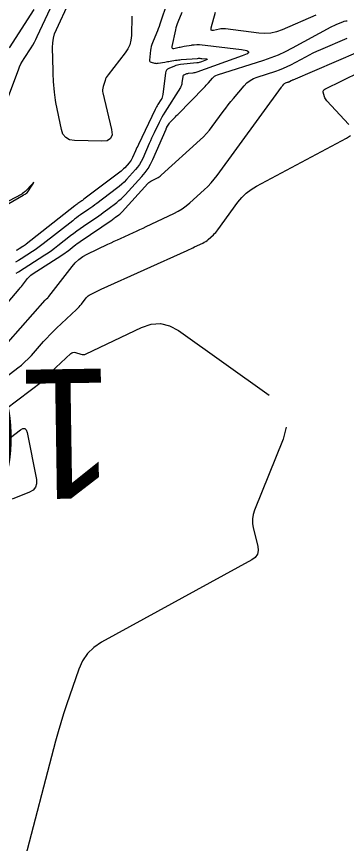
# Model space of a CAD drawing. Extents: x 1768942 to 1774819, y 723037 to 732099.
# Drawn here: x 1770741.5 to 1770772, y 724696.4 to 724772.9 of the extents above; entities that cross this region are included whole.
import ezdxf

# ---------------------------------------------------------------- set-up
doc = ezdxf.new("R2010")
doc.units = 0
doc.layers.add('R_Contours', color=7, linetype='Continuous')
doc.layers.add('R_Horz Alg Annot', color=7, linetype='Continuous')

msp = doc.modelspace()

# ---------------------------------------------------------------- linework, layer by layer
at = {"layer": 'R_Contours'}
for points in [[(1770740.668, 724765.386), (1770741.634, 724768.016), (1770741.744, 724768.29), (1770741.868, 724768.556), (1770742.007, 724768.815), (1770742.16, 724769.067), (1770742.805, 724770.06), (1770742.961, 724770.311), (1770743.109, 724770.566), (1770743.247, 724770.827), (1770743.377, 724771.093), (1770744.597, 724773.715)], [(1770755.436, 724774.342), (1770754.718, 724772.24), (1770754.645, 724772.03), (1770754.568, 724771.822), (1770754.487, 724771.615), (1770754.404, 724771.41), (1770754.028, 724770.511), (1770753.965, 724770.344), (1770753.915, 724770.174), (1770753.878, 724770), (1770753.853, 724769.823), (1770753.759, 724768.918), (1770753.762, 724768.843), (1770753.787, 724768.785), (1770753.834, 724768.742), (1770753.903, 724768.714), (1770754.224, 724768.636), (1770754.305, 724768.621), (1770754.386, 724768.614), (1770754.467, 724768.615), (1770754.548, 724768.625), (1770755.176, 724768.731), (1770755.301, 724768.753), (1770755.426, 724768.774), (1770755.551, 724768.795), (1770755.676, 724768.817), (1770756.177, 724768.902), (1770756.303, 724768.922), (1770756.428, 724768.939), (1770756.554, 724768.952), (1770756.681, 724768.963), (1770758.202, 724769.073), (1770758.305, 724769.078), (1770758.408, 724769.078), (1770758.51, 724769.074), (1770758.613, 724769.064), (1770759.023, 724769.017), (1770759.1, 724769.002), (1770759.128, 724768.982), (1770759.105, 724768.956), (1770759.033, 724768.924), (1770758.578, 724768.761), (1770758.469, 724768.726), (1770758.359, 724768.697), (1770758.246, 724768.675), (1770758.133, 724768.66), (1770756.617, 724768.504), (1770756.476, 724768.484), (1770756.337, 724768.454), (1770756.202, 724768.413), (1770756.068, 724768.362), (1770755.542, 724768.136), (1770755.424, 724768.068), (1770755.335, 724767.98), (1770755.275, 724767.87), (1770755.243, 724767.738), (1770754.994, 724765.729), (1770754.971, 724765.601), (1770754.935, 724765.479), (1770754.885, 724765.361), (1770754.822, 724765.248), (1770754.544, 724764.804), (1770754.476, 724764.693), (1770754.411, 724764.579), (1770754.35, 724764.464), (1770754.292, 724764.347), (1770752.736, 724761.101), (1770752.667, 724760.955), (1770752.599, 724760.808), (1770752.532, 724760.66), (1770752.467, 724760.512), (1770752.199, 724759.897), (1770752.134, 724759.762), (1770752.059, 724759.634), (1770751.973, 724759.513), (1770751.877, 724759.398), (1770751.471, 724758.953), (1770751.367, 724758.845), (1770751.259, 724758.741), (1770751.146, 724758.643), (1770751.029, 724758.549), (1770747.696, 724756.025), (1770747.627, 724755.973), (1770747.557, 724755.922), (1770747.487, 724755.872), (1770747.415, 724755.823), (1770747.13, 724755.629), (1770747.059, 724755.579), (1770746.989, 724755.529), (1770746.92, 724755.477), (1770746.852, 724755.424), (1770742.361, 724751.881), (1770742.281, 724751.819), (1770742.2, 724751.759), (1770742.117, 724751.702), (1770742.033, 724751.646), (1770741.693, 724751.427), (1770741.607, 724751.374), (1770741.52, 724751.324), (1770741.431, 724751.276)], [(1770752.123, 724772.966), (1770752.082, 724771.184), (1770752.038, 724770.75), (1770751.929, 724770.339), (1770751.754, 724769.953), (1770751.513, 724769.589), (1770749.927, 724767.557), (1770749.84, 724767.435), (1770749.765, 724767.306), (1770749.702, 724767.171), (1770749.651, 724767.03), (1770749.469, 724766.454), (1770749.433, 724766.31), (1770749.418, 724766.164), (1770749.423, 724766.018), (1770749.447, 724765.872), (1770750.248, 724762.503), (1770750.294, 724762.004), (1770750.158, 724761.652), (1770749.841, 724761.448), (1770749.343, 724761.393), (1770746.814, 724761.471), (1770746.361, 724761.547), (1770746.008, 724761.742), (1770745.756, 724762.057), (1770745.605, 724762.491), (1770745.101, 724764.975), (1770745.056, 724765.217), (1770745.018, 724765.459), (1770744.988, 724765.703), (1770744.966, 724765.947), (1770744.89, 724766.927), (1770744.873, 724767.172), (1770744.859, 724767.418), (1770744.848, 724767.663), (1770744.841, 724767.909), (1770744.79, 724770.068), (1770744.805, 724770.504), (1770744.868, 724770.931), (1770744.981, 724771.347), (1770745.143, 724771.753), (1770746.288, 724774.213)], [(1770743.069, 724773.591), (1770740.771, 724770.052)], [(1770756.749, 724773.31), (1770756.385, 724772.439), (1770756.315, 724772.26), (1770756.254, 724772.079), (1770756.201, 724771.894), (1770756.156, 724771.707), (1770755.827, 724770.185), (1770755.819, 724770.084), (1770755.848, 724770.019), (1770755.913, 724769.991), (1770756.014, 724769.998), (1770756.49, 724770.101), (1770756.609, 724770.125), (1770756.728, 724770.149), (1770756.848, 724770.172), (1770756.967, 724770.193), (1770757.65, 724770.309), (1770757.71, 724770.319), (1770757.77, 724770.327), (1770757.83, 724770.333), (1770757.89, 724770.338), (1770758.132, 724770.356), (1770758.192, 724770.359), (1770758.253, 724770.359), (1770758.313, 724770.356), (1770758.373, 724770.351), (1770762.264, 724769.903), (1770762.77, 724769.807), (1770762.95, 724769.674), (1770762.805, 724769.503), (1770762.334, 724769.295), (1770758.124, 724767.788), (1770758.037, 724767.76), (1770757.949, 724767.738), (1770757.86, 724767.72), (1770757.77, 724767.708), (1770757.326, 724767.662), (1770757.276, 724767.655), (1770757.226, 724767.644), (1770757.178, 724767.63), (1770757.13, 724767.611), (1770756.941, 724767.53), (1770756.899, 724767.506), (1770756.867, 724767.475), (1770756.845, 724767.435), (1770756.834, 724767.388), (1770756.762, 724766.804), (1770756.742, 724766.691), (1770756.71, 724766.583), (1770756.666, 724766.479), (1770756.611, 724766.38), (1770755.168, 724764.084), (1770755.028, 724763.853), (1770754.894, 724763.619), (1770754.768, 724763.382), (1770754.648, 724763.141), (1770754.182, 724762.168), (1770754.066, 724761.924), (1770753.953, 724761.679), (1770753.842, 724761.434), (1770753.734, 724761.187), (1770753.13, 724759.799), (1770752.995, 724759.521), (1770752.839, 724759.257), (1770752.662, 724759.007), (1770752.464, 724758.77), (1770751.627, 724757.852), (1770751.413, 724757.628), (1770751.189, 724757.414), (1770750.956, 724757.21), (1770750.713, 724757.018), (1770748.889, 724755.635), (1770748.706, 724755.499), (1770748.521, 724755.364), (1770748.335, 724755.232), (1770748.146, 724755.102), (1770747.391, 724754.587), (1770747.203, 724754.457), (1770747.017, 724754.323), (1770746.834, 724754.186), (1770746.654, 724754.046), (1770743.932, 724751.898), (1770743.688, 724751.71), (1770743.44, 724751.529), (1770743.187, 724751.353), (1770742.93, 724751.183), (1770741.894, 724750.516), (1770741.632, 724750.353), (1770741.366, 724750.2)], [(1770769.14, 724773.067), (1770766.029, 724771.719), (1770765.505, 724771.532), (1770764.972, 724771.418), (1770764.427, 724771.377), (1770763.872, 724771.41), (1770760.796, 724771.795), (1770760.654, 724771.807), (1770760.512, 724771.807), (1770760.371, 724771.797), (1770760.23, 724771.775), (1770759.668, 724771.665), (1770759.55, 724771.658), (1770759.477, 724771.693), (1770759.448, 724771.769), (1770759.464, 724771.886), (1770759.877, 724773.355)], [(1770741.44, 724749.188), (1770741.656, 724749.322), (1770744.066, 724750.874), (1770744.378, 724751.079), (1770744.684, 724751.292), (1770744.984, 724751.513), (1770745.28, 724751.74), (1770746.456, 724752.668), (1770746.749, 724752.895), (1770747.046, 724753.117), (1770747.346, 724753.334), (1770747.651, 724753.545), (1770749.061, 724754.506), (1770749.275, 724754.653), (1770749.487, 724754.804), (1770749.697, 724754.957), (1770749.905, 724755.112), (1770750.734, 724755.74), (1770750.937, 724755.902), (1770751.133, 724756.072), (1770751.32, 724756.251), (1770751.499, 724756.439), (1770753.051, 724758.142), (1770753.351, 724758.501), (1770753.62, 724758.88), (1770753.856, 724759.28), (1770754.06, 724759.702), (1770755.288, 724762.524), (1770755.295, 724762.539), (1770755.302, 724762.554), (1770755.308, 724762.569), (1770755.315, 724762.583), (1770755.343, 724762.642), (1770755.351, 724762.656), (1770755.358, 724762.671), (1770755.366, 724762.685), (1770755.375, 724762.698), (1770755.602, 724763.06), (1770755.644, 724763.124), (1770755.69, 724763.185), (1770755.739, 724763.243), (1770755.792, 724763.299), (1770756.094, 724763.602), (1770756.162, 724763.671), (1770756.23, 724763.739), (1770756.298, 724763.808), (1770756.366, 724763.877), (1770758.814, 724766.373), (1770758.913, 724766.477), (1770759.011, 724766.582), (1770759.107, 724766.69), (1770759.201, 724766.799), (1770759.573, 724767.239), (1770759.671, 724767.34), (1770759.781, 724767.425), (1770759.901, 724767.494), (1770760.033, 724767.546), (1770764.321, 724768.911), (1770765.007, 724769.147), (1770765.68, 724769.415), (1770766.34, 724769.714), (1770766.986, 724770.044), (1770770.566, 724771.98), (1770770.695, 724772.048), (1770770.826, 724772.113), (1770770.959, 724772.176), (1770771.093, 724772.235), (1770771.632, 724772.465), (1770771.768, 724772.512), (1770771.906, 724772.536), (1770772.046, 724772.537)], [(1770739.479, 724745.124), (1770741.709, 724747.721), (1770741.809, 724747.838), (1770741.906, 724747.956), (1770742.002, 724748.076), (1770742.096, 724748.196), (1770742.47, 724748.683), (1770742.568, 724748.799), (1770742.675, 724748.906), (1770742.791, 724749.004), (1770742.915, 724749.092), (1770745.639, 724750.845), (1770745.788, 724750.944), (1770745.935, 724751.046), (1770746.079, 724751.151), (1770746.221, 724751.261), (1770746.782, 724751.704), (1770746.924, 724751.814), (1770747.067, 724751.921), (1770747.212, 724752.025), (1770747.359, 724752.127), (1770750.293, 724754.126), (1770750.374, 724754.182), (1770750.455, 724754.239), (1770750.535, 724754.298), (1770750.615, 724754.357), (1770750.931, 724754.596), (1770751.008, 724754.658), (1770751.083, 724754.723), (1770751.154, 724754.791), (1770751.222, 724754.863), (1770753.615, 724757.49), (1770753.701, 724757.576), (1770753.795, 724757.652), (1770753.895, 724757.72), (1770754.003, 724757.778), (1770754.447, 724757.99), (1770754.555, 724758.046), (1770754.659, 724758.11), (1770754.758, 724758.182), (1770754.851, 724758.261), (1770758.454, 724761.526), (1770758.755, 724761.813), (1770759.04, 724762.114), (1770759.309, 724762.429), (1770759.562, 724762.759), (1770760.584, 724764.162), (1770760.811, 724764.469), (1770761.044, 724764.771), (1770761.282, 724765.069), (1770761.526, 724765.363), (1770762.512, 724766.529), (1770762.773, 724766.799), (1770763.063, 724767.025), (1770763.383, 724767.206), (1770763.732, 724767.344), (1770765.43, 724767.885), (1770765.794, 724768.01), (1770766.152, 724768.152), (1770766.503, 724768.311), (1770766.846, 724768.487), (1770768.206, 724769.222), (1770768.547, 724769.402), (1770768.893, 724769.574), (1770769.243, 724769.738), (1770769.596, 724769.894), (1770772.046, 724770.942)], [(1770740.694, 724742.809), (1770744.118, 724746.683), (1770744.145, 724746.713), (1770744.172, 724746.742), (1770744.2, 724746.77), (1770744.229, 724746.797), (1770744.345, 724746.906), (1770744.373, 724746.934), (1770744.401, 724746.963), (1770744.427, 724746.993), (1770744.451, 724747.024), (1770746.595, 724749.814), (1770746.894, 724750.16), (1770747.226, 724750.464), (1770747.592, 724750.726), (1770747.993, 724750.946), (1770749.908, 724751.86), (1770750.202, 724752), (1770750.497, 724752.138), (1770750.792, 724752.274), (1770751.088, 724752.409), (1770752.273, 724752.946), (1770752.569, 724753.081), (1770752.865, 724753.217), (1770753.159, 724753.355), (1770753.453, 724753.495), (1770756.007, 724754.714), (1770756.404, 724754.922), (1770756.782, 724755.156), (1770757.143, 724755.418), (1770757.485, 724755.706), (1770758.818, 724756.914), (1770759.143, 724757.224), (1770759.45, 724757.549), (1770759.741, 724757.889), (1770760.014, 724758.245), (1770765.964, 724766.417), (1770765.991, 724766.454), (1770766.019, 724766.489), (1770766.047, 724766.525), (1770766.076, 724766.559), (1770766.192, 724766.698), (1770766.223, 724766.73), (1770766.258, 724766.756), (1770766.296, 724766.778), (1770766.337, 724766.794), (1770766.538, 724766.858), (1770766.581, 724766.873), (1770766.624, 724766.89), (1770766.665, 724766.909), (1770766.706, 724766.93), (1770766.867, 724767.017), (1770766.907, 724767.038), (1770766.948, 724767.058), (1770766.99, 724767.078), (1770767.032, 724767.096), (1770773.068, 724769.678)], [(1770772.191, 724762.964), (1770770.158, 724765.157), (1770770.091, 724765.238), (1770770.034, 724765.326), (1770769.989, 724765.419), (1770769.954, 724765.519), (1770769.836, 724765.93), (1770769.823, 724766.025), (1770769.84, 724766.107), (1770769.889, 724766.175), (1770769.969, 724766.229), (1770773.258, 724767.832)], [(1770740.216, 724739.379), (1770741.584, 724740.419), (1770741.917, 724740.685), (1770742.235, 724740.967), (1770742.54, 724741.264), (1770742.83, 724741.577), (1770743.961, 724742.857), (1770744.248, 724743.174), (1770744.542, 724743.483), (1770744.842, 724743.786), (1770745.15, 724744.082), (1770747.011, 724745.828), (1770747.13, 724745.944), (1770747.244, 724746.064), (1770747.353, 724746.19), (1770747.457, 724746.319), (1770747.899, 724746.895), (1770747.987, 724746.997), (1770748.085, 724747.086), (1770748.193, 724747.163), (1770748.31, 724747.228), (1770748.801, 724747.463), (1770748.924, 724747.521), (1770749.047, 724747.578), (1770749.171, 724747.636), (1770749.295, 724747.692), (1770757.243, 724751.293), (1770757.417, 724751.372), (1770757.59, 724751.452), (1770757.763, 724751.533), (1770757.935, 724751.615), (1770758.685, 724751.973), (1770758.824, 724752.046), (1770758.956, 724752.127), (1770759.081, 724752.218), (1770759.2, 724752.319), (1770759.665, 724752.74), (1770759.778, 724752.848), (1770759.885, 724752.961), (1770759.986, 724753.08), (1770760.082, 724753.204), (1770761.944, 724755.762), (1770762.307, 724756.206), (1770762.712, 724756.601), (1770763.16, 724756.947), (1770763.65, 724757.244), (1770771.975, 724761.679), (1770772.342, 724761.948)], [(1770725.75, 724746.943), (1770742.073, 724756.412), (1770742.094, 724756.424), (1770742.115, 724756.436), (1770742.137, 724756.447), (1770742.158, 724756.458), (1770742.255, 724756.505), (1770742.272, 724756.514), (1770742.289, 724756.523), (1770742.305, 724756.532), (1770742.322, 724756.542), (1770742.386, 724756.584), (1770742.402, 724756.595), (1770742.416, 724756.607), (1770742.429, 724756.621), (1770742.44, 724756.636), (1770742.967, 724757.427), (1770743.033, 724757.532), (1770743.047, 724757.573), (1770743.011, 724757.55), (1770742.924, 724757.462), (1770742.266, 724756.762), (1770742.238, 724756.734), (1770742.209, 724756.707), (1770742.179, 724756.681), (1770742.148, 724756.657), (1770742.021, 724756.562), (1770741.989, 724756.538), (1770741.956, 724756.517), (1770741.922, 724756.496), (1770741.887, 724756.477), (1770726.861, 724748.577)], [(1770740.452, 724736.594), (1770743.873, 724739.194), (1770743.987, 724739.286), (1770744.096, 724739.383), (1770744.201, 724739.485), (1770744.301, 724739.592), (1770744.689, 724740.032), (1770744.788, 724740.14), (1770744.888, 724740.247), (1770744.992, 724740.351), (1770745.097, 724740.452), (1770746.473, 724741.742), (1770746.572, 724741.816), (1770746.679, 724741.857), (1770746.794, 724741.866), (1770746.916, 724741.842), (1770747.417, 724741.681), (1770747.542, 724741.652), (1770747.664, 724741.648), (1770747.786, 724741.669), (1770747.905, 724741.713), (1770753.029, 724744.162), (1770753.912, 724744.464), (1770754.773, 724744.515), (1770755.613, 724744.317), (1770756.431, 724743.868), (1770764.829, 724737.898)], [(1770740.493, 724733.659), (1770741.832, 724734.677), (1770742.052, 724734.801), (1770742.226, 724734.805), (1770742.354, 724734.687), (1770742.436, 724734.448), (1770743.293, 724730.092), (1770743.316, 724729.699), (1770743.218, 724729.372), (1770742.998, 724729.111), (1770742.657, 724728.915), (1770741.05, 724728.263)], [(1770766.398, 724734.918), (1770766.118, 724733.82), (1770763.469, 724727.258), (1770763.339, 724726.851), (1770763.277, 724726.439), (1770763.281, 724726.023), (1770763.353, 724725.602), (1770763.775, 724723.909), (1770763.819, 724723.512), (1770763.741, 724723.169), (1770763.542, 724722.879), (1770763.22, 724722.642), (1770749.321, 724715.019), (1770748.615, 724714.548), (1770748.029, 724713.975), (1770747.564, 724713.3), (1770747.221, 724712.523), (1770746.087, 724709.214), (1770745.811, 724708.384), (1770745.55, 724707.55), (1770745.306, 724706.711), (1770745.076, 724705.867), (1770742.068, 724694.388)]]:
    msp.add_lwpolyline(points, dxfattribs=at)

# ---------------------------------------------------------------- texts
at = {"layer": 'R_Horz Alg Annot'}
msp.add_text('105', height=12, rotation=180.88267, dxfattribs=at).set_placement((1770750.468, 724740.374))

doc.saveas('drawing.dxf')
